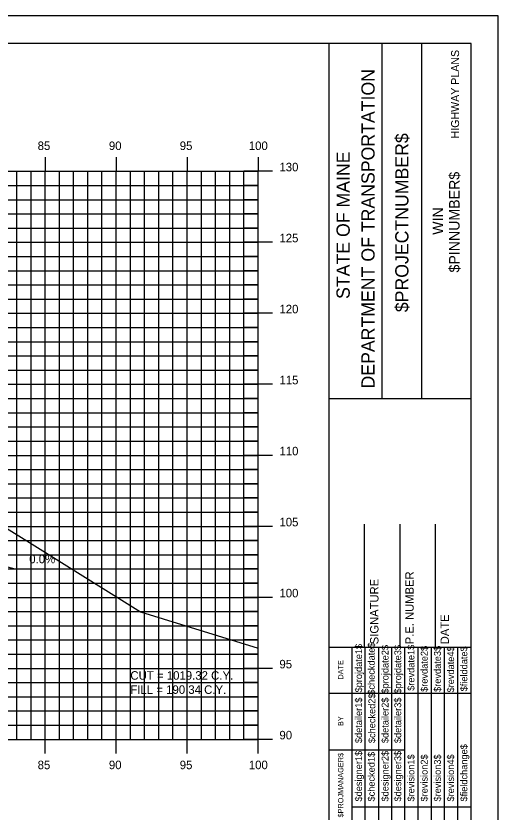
# Model space of a CAD drawing. Extents: x 850598 to 870284, y 366541 to 366651.
# Drawn here: x 852729.6 to 852763.6, y 366595.1 to 366651.2 of the extents above; entities that cross this region are included whole.
import ezdxf

# ---------------------------------------------------------------- set-up
doc = ezdxf.new("R2010")
doc.units = 0
for name, color, linetype in [('ANNOTATION', 7, 'Continuous'), ('BORDER', 7, 'Continuous'), ('D_Roadway_Centerline', 7, 'Continuous'), ('D_Text_Standard', 7, 'Continuous'), ('H_V ANNOTATION', 7, 'Continuous'), ('HIGHWAY_TITLE', 7, 'Continuous'), ('MAJOR', 7, 'Continuous'), ('MINOR', 7, 'Continuous'), ('PLOT BOUNDARY', 7, 'Continuous'), ('S_Roadway_Centerline', 7, 'Continuous')]:
    doc.layers.add(name, color=color, linetype=linetype)

msp = doc.modelspace()

# ---------------------------------------------------------------- linework, layer by layer
at = {"layer": 'BORDER'}
for p, q in [((852761.706, 366649.225), (852601.706, 366649.225)), ((852751.706, 366544.225), (852751.706, 366649.225)), ((852755.435, 366624.222), (852755.435, 366649.222)), ((852758.23, 366624.222), (852758.23, 366649.222)), ((852761.706, 366544.225), (852761.706, 366649.225)), ((852751.707, 366624.219), (852761.706, 366624.219)), ((852754.206, 366606.728), (852754.206, 366615.376)), ((852756.706, 366606.728), (852756.706, 366615.376)), ((852759.206, 366606.728), (852759.206, 366615.376)), ((852751.706, 366606.728), (852761.706, 366606.728))]:
    msp.add_line(p, q, dxfattribs=at)
for points in [[(852753.321, 366603.478), (852753.321, 366606.728)], [(852754.253, 366589.231), (852754.253, 366606.728)], [(852755.185, 366606.728), (852755.185, 366589.231)], [(852756.117, 366589.231), (852756.117, 366606.728)], [(852757.049, 366589.231), (852757.049, 366606.728)], [(852757.98, 366589.231), (852757.98, 366606.728)], [(852758.912, 366589.231), (852758.912, 366606.728)], [(852759.844, 366589.231), (852759.844, 366606.728)], [(852760.775, 366589.231), (852760.775, 366606.728)], [(852753.322, 366589.231), (852753.322, 366606.022)], [(852751.706, 366603.478), (852761.706, 366603.478)], [(852751.706, 366599.478), (852753.322, 366599.478)], [(852753.321, 366599.478), (852757.048, 366599.478)], [(852753.321, 366595.478), (852761.706, 366595.478)]]:
    msp.add_lwpolyline(points, dxfattribs=at)
at = {"layer": 'D_Roadway_Centerline'}
msp.add_lwpolyline([(852615.369, 366625.155), (852621.706, 366627.268), (852625.508, 366628.535), (852631.706, 366630.601), (852635.706, 366630.841), (852646.706, 366631.171), (852657.706, 366630.841), (852661.706, 366630.601), (852663.706, 366630.481), (852669.706, 366628.481), (852707.479, 366618.225), (852719.715, 366614.903), (852729.577, 366612.225), (852733.577, 366612.225)], dxfattribs=at)
at = {"layer": 'MAJOR'}
for p, q in [((852731.706, 366641.227), (852731.706, 366640.225)), ((852731.706, 366641.227), (852731.706, 366640.225)), ((852736.706, 366641.227), (852736.706, 366640.225)), ((852736.706, 366641.227), (852736.706, 366640.225)), ((852741.706, 366641.227), (852741.706, 366640.225)), ((852741.706, 366641.227), (852741.706, 366640.225)), ((852746.706, 366641.227), (852746.706, 366640.225)), ((852746.706, 366641.227), (852746.706, 366640.225)), ((852606.706, 366640.225), (852746.706, 366640.225)), ((852606.706, 366640.225), (852746.706, 366640.225)), ((852606.706, 366640.225), (852746.706, 366640.225)), ((852606.706, 366640.225), (852746.706, 366640.225)), ((852731.706, 366600.225), (852731.706, 366640.225)), ((852731.706, 366600.225), (852731.706, 366640.225)), ((852736.706, 366600.225), (852736.706, 366640.225)), ((852736.706, 366600.225), (852736.706, 366640.225)), ((852741.706, 366600.225), (852741.706, 366640.225)), ((852741.706, 366600.225), (852741.706, 366640.225)), ((852747.708, 366640.225), (852745.704, 366640.225)), ((852747.708, 366640.225), (852745.704, 366640.225)), ((852746.706, 366600.225), (852746.706, 366640.225)), ((852746.706, 366600.225), (852746.706, 366640.225)), ((852746.706, 366600.225), (852746.706, 366640.225)), ((852746.706, 366600.225), (852746.706, 366640.225)), ((852606.706, 366635.225), (852746.706, 366635.225)), ((852606.706, 366635.225), (852746.706, 366635.225)), ((852747.708, 366635.225), (852745.704, 366635.225)), ((852747.708, 366635.225), (852745.704, 366635.225)), ((852606.706, 366630.225), (852746.706, 366630.225)), ((852606.706, 366630.225), (852746.706, 366630.225)), ((852747.708, 366630.225), (852745.704, 366630.225)), ((852747.708, 366630.225), (852745.704, 366630.225)), ((852606.706, 366625.225), (852746.706, 366625.225)), ((852606.706, 366625.225), (852746.706, 366625.225)), ((852747.708, 366625.225), (852745.704, 366625.225)), ((852747.708, 366625.225), (852745.704, 366625.225)), ((852606.706, 366620.225), (852746.706, 366620.225)), ((852606.706, 366620.225), (852746.706, 366620.225)), ((852747.708, 366620.225), (852745.704, 366620.225)), ((852747.708, 366620.225), (852745.704, 366620.225)), ((852606.706, 366615.225), (852746.706, 366615.225)), ((852606.706, 366615.225), (852746.706, 366615.225)), ((852747.708, 366615.225), (852745.704, 366615.225)), ((852747.708, 366615.225), (852745.704, 366615.225)), ((852606.706, 366610.225), (852746.706, 366610.225)), ((852606.706, 366610.225), (852746.706, 366610.225)), ((852747.708, 366610.225), (852745.704, 366610.225)), ((852747.708, 366610.225), (852745.704, 366610.225)), ((852606.706, 366605.225), (852746.706, 366605.225)), ((852606.706, 366605.225), (852746.706, 366605.225)), ((852747.708, 366605.225), (852745.704, 366605.225)), ((852747.708, 366605.225), (852745.704, 366605.225)), ((852606.706, 366600.225), (852746.706, 366600.225)), ((852606.706, 366600.225), (852746.706, 366600.225)), ((852606.706, 366600.225), (852746.706, 366600.225)), ((852606.706, 366600.225), (852746.706, 366600.225)), ((852731.706, 366599.223), (852731.706, 366600.225)), ((852731.706, 366599.223), (852731.706, 366600.225)), ((852736.706, 366599.223), (852736.706, 366600.225)), ((852736.706, 366599.223), (852736.706, 366600.225)), ((852741.706, 366599.223), (852741.706, 366600.225)), ((852741.706, 366599.223), (852741.706, 366600.225)), ((852747.708, 366600.225), (852745.704, 366600.225)), ((852747.708, 366600.225), (852745.704, 366600.225)), ((852746.706, 366599.223), (852746.706, 366600.225)), ((852746.706, 366599.223), (852746.706, 366600.225))]:
    msp.add_line(p, q, dxfattribs=at)
at = {"layer": 'MINOR'}
for p, q in [((852729.706, 366600.225), (852729.706, 366640.225)), ((852729.706, 366600.225), (852729.706, 366640.225)), ((852730.706, 366600.225), (852730.706, 366640.225)), ((852730.706, 366600.225), (852730.706, 366640.225)), ((852732.706, 366600.225), (852732.706, 366640.225)), ((852732.706, 366600.225), (852732.706, 366640.225)), ((852733.706, 366600.225), (852733.706, 366640.225)), ((852733.706, 366600.225), (852733.706, 366640.225)), ((852734.706, 366600.225), (852734.706, 366640.225)), ((852734.706, 366600.225), (852734.706, 366640.225)), ((852735.706, 366600.225), (852735.706, 366640.225)), ((852735.706, 366600.225), (852735.706, 366640.225)), ((852737.706, 366600.225), (852737.706, 366640.225)), ((852737.706, 366600.225), (852737.706, 366640.225)), ((852738.706, 366600.225), (852738.706, 366640.225)), ((852738.706, 366600.225), (852738.706, 366640.225)), ((852739.706, 366600.225), (852739.706, 366640.225)), ((852739.706, 366600.225), (852739.706, 366640.225)), ((852740.706, 366600.225), (852740.706, 366640.225)), ((852740.706, 366600.225), (852740.706, 366640.225)), ((852742.706, 366600.225), (852742.706, 366640.225)), ((852742.706, 366600.225), (852742.706, 366640.225)), ((852743.706, 366600.225), (852743.706, 366640.225)), ((852743.706, 366600.225), (852743.706, 366640.225)), ((852744.706, 366600.225), (852744.706, 366640.225)), ((852744.706, 366600.225), (852744.706, 366640.225)), ((852745.706, 366600.225), (852745.706, 366640.225)), ((852745.706, 366600.225), (852745.706, 366640.225)), ((852606.706, 366639.225), (852746.706, 366639.225)), ((852606.706, 366639.225), (852746.706, 366639.225)), ((852746.706, 366639.225), (852745.704, 366639.225)), ((852746.706, 366639.225), (852745.704, 366639.225)), ((852606.706, 366638.225), (852746.706, 366638.225)), ((852606.706, 366638.225), (852746.706, 366638.225)), ((852746.706, 366638.225), (852745.704, 366638.225)), ((852746.706, 366638.225), (852745.704, 366638.225)), ((852606.706, 366637.225), (852746.706, 366637.225)), ((852606.706, 366637.225), (852746.706, 366637.225)), ((852746.706, 366637.225), (852745.704, 366637.225)), ((852746.706, 366637.225), (852745.704, 366637.225)), ((852606.706, 366636.225), (852746.706, 366636.225)), ((852606.706, 366636.225), (852746.706, 366636.225)), ((852746.706, 366636.225), (852745.704, 366636.225)), ((852746.706, 366636.225), (852745.704, 366636.225)), ((852606.706, 366634.225), (852746.706, 366634.225)), ((852606.706, 366634.225), (852746.706, 366634.225)), ((852746.706, 366634.225), (852745.704, 366634.225)), ((852746.706, 366634.225), (852745.704, 366634.225)), ((852606.706, 366633.225), (852746.706, 366633.225)), ((852606.706, 366633.225), (852746.706, 366633.225)), ((852746.706, 366633.225), (852745.704, 366633.225)), ((852746.706, 366633.225), (852745.704, 366633.225)), ((852606.706, 366632.225), (852746.706, 366632.225)), ((852606.706, 366632.225), (852746.706, 366632.225)), ((852746.706, 366632.225), (852745.704, 366632.225)), ((852746.706, 366632.225), (852745.704, 366632.225)), ((852606.706, 366631.225), (852746.706, 366631.225)), ((852606.706, 366631.225), (852746.706, 366631.225)), ((852746.706, 366631.225), (852745.704, 366631.225)), ((852746.706, 366631.225), (852745.704, 366631.225)), ((852606.706, 366629.225), (852746.706, 366629.225)), ((852606.706, 366629.225), (852746.706, 366629.225)), ((852746.706, 366629.225), (852745.704, 366629.225)), ((852746.706, 366629.225), (852745.704, 366629.225)), ((852606.706, 366628.225), (852746.706, 366628.225)), ((852606.706, 366628.225), (852746.706, 366628.225)), ((852746.706, 366628.225), (852745.704, 366628.225)), ((852746.706, 366628.225), (852745.704, 366628.225)), ((852606.706, 366627.225), (852746.706, 366627.225)), ((852606.706, 366627.225), (852746.706, 366627.225)), ((852746.706, 366627.225), (852745.704, 366627.225)), ((852746.706, 366627.225), (852745.704, 366627.225)), ((852606.706, 366626.225), (852746.706, 366626.225)), ((852606.706, 366626.225), (852746.706, 366626.225)), ((852746.706, 366626.225), (852745.704, 366626.225)), ((852746.706, 366626.225), (852745.704, 366626.225)), ((852606.706, 366624.225), (852746.706, 366624.225)), ((852606.706, 366624.225), (852746.706, 366624.225)), ((852746.706, 366624.225), (852745.704, 366624.225)), ((852746.706, 366624.225), (852745.704, 366624.225)), ((852606.706, 366623.225), (852746.706, 366623.225)), ((852606.706, 366623.225), (852746.706, 366623.225)), ((852746.706, 366623.225), (852745.704, 366623.225)), ((852746.706, 366623.225), (852745.704, 366623.225)), ((852606.706, 366622.225), (852746.706, 366622.225)), ((852606.706, 366622.225), (852746.706, 366622.225)), ((852746.706, 366622.225), (852745.704, 366622.225)), ((852746.706, 366622.225), (852745.704, 366622.225)), ((852606.706, 366621.225), (852746.706, 366621.225)), ((852606.706, 366621.225), (852746.706, 366621.225)), ((852746.706, 366621.225), (852745.704, 366621.225)), ((852746.706, 366621.225), (852745.704, 366621.225)), ((852606.706, 366619.225), (852746.706, 366619.225)), ((852606.706, 366619.225), (852746.706, 366619.225)), ((852746.706, 366619.225), (852745.704, 366619.225)), ((852746.706, 366619.225), (852745.704, 366619.225)), ((852606.706, 366618.225), (852746.706, 366618.225)), ((852606.706, 366618.225), (852746.706, 366618.225)), ((852746.706, 366618.225), (852745.704, 366618.225)), ((852746.706, 366618.225), (852745.704, 366618.225)), ((852606.706, 366617.225), (852746.706, 366617.225)), ((852606.706, 366617.225), (852746.706, 366617.225)), ((852746.706, 366617.225), (852745.704, 366617.225)), ((852746.706, 366617.225), (852745.704, 366617.225)), ((852606.706, 366616.225), (852746.706, 366616.225)), ((852606.706, 366616.225), (852746.706, 366616.225)), ((852746.706, 366616.225), (852745.704, 366616.225)), ((852746.706, 366616.225), (852745.704, 366616.225)), ((852606.706, 366614.225), (852746.706, 366614.225)), ((852606.706, 366614.225), (852746.706, 366614.225)), ((852746.706, 366614.225), (852745.704, 366614.225)), ((852746.706, 366614.225), (852745.704, 366614.225)), ((852606.706, 366613.225), (852746.706, 366613.225)), ((852606.706, 366613.225), (852746.706, 366613.225)), ((852746.706, 366613.225), (852745.704, 366613.225)), ((852746.706, 366613.225), (852745.704, 366613.225)), ((852606.706, 366612.225), (852746.706, 366612.225)), ((852606.706, 366612.225), (852746.706, 366612.225)), ((852746.706, 366612.225), (852745.704, 366612.225)), ((852746.706, 366612.225), (852745.704, 366612.225)), ((852606.706, 366611.225), (852746.706, 366611.225)), ((852606.706, 366611.225), (852746.706, 366611.225)), ((852746.706, 366611.225), (852745.704, 366611.225)), ((852746.706, 366611.225), (852745.704, 366611.225)), ((852606.706, 366609.225), (852746.706, 366609.225)), ((852606.706, 366609.225), (852746.706, 366609.225)), ((852746.706, 366609.225), (852745.704, 366609.225)), ((852746.706, 366609.225), (852745.704, 366609.225)), ((852606.706, 366608.225), (852746.706, 366608.225)), ((852606.706, 366608.225), (852746.706, 366608.225)), ((852746.706, 366608.225), (852745.704, 366608.225)), ((852746.706, 366608.225), (852745.704, 366608.225)), ((852606.706, 366607.225), (852746.706, 366607.225)), ((852606.706, 366607.225), (852746.706, 366607.225)), ((852746.706, 366607.225), (852745.704, 366607.225)), ((852746.706, 366607.225), (852745.704, 366607.225)), ((852606.706, 366606.225), (852746.706, 366606.225)), ((852606.706, 366606.225), (852746.706, 366606.225)), ((852746.706, 366606.225), (852745.704, 366606.225)), ((852746.706, 366606.225), (852745.704, 366606.225)), ((852606.706, 366604.225), (852746.706, 366604.225)), ((852606.706, 366604.225), (852746.706, 366604.225)), ((852746.706, 366604.225), (852745.704, 366604.225)), ((852746.706, 366604.225), (852745.704, 366604.225)), ((852606.706, 366603.225), (852746.706, 366603.225)), ((852606.706, 366603.225), (852746.706, 366603.225)), ((852746.706, 366603.225), (852745.704, 366603.225)), ((852746.706, 366603.225), (852745.704, 366603.225)), ((852606.706, 366602.225), (852746.706, 366602.225)), ((852606.706, 366602.225), (852746.706, 366602.225)), ((852746.706, 366602.225), (852745.704, 366602.225)), ((852746.706, 366602.225), (852745.704, 366602.225)), ((852606.706, 366601.225), (852746.706, 366601.225)), ((852606.706, 366601.225), (852746.706, 366601.225)), ((852746.706, 366601.225), (852745.704, 366601.225)), ((852746.706, 366601.225), (852745.704, 366601.225))]:
    msp.add_line(p, q, dxfattribs=at)
at = {"layer": 'PLOT BOUNDARY'}
msp.add_lwpolyline([(852593.613, 366541.166), (852763.613, 366541.166), (852763.613, 366651.166), (852593.613, 366651.166)], close=True, dxfattribs=at)
at = {"layer": 'S_Roadway_Centerline'}
msp.add_lwpolyline([(852606.706, 366625.206), (852620.887, 366625.123), (852642.755, 366626.386), (852661.236, 366627.532), (852665.99, 366628.004), (852672.98, 366628.837), (852674.741, 366629.191), (852675.891, 366629.417), (852681.7, 366629.764), (852690.651, 366630.309), (852696.889, 366630.379), (852706.533, 366630.488), (852708.111, 366630.191), (852709.858, 366629.909), (852714.974, 366626.075), (852726.889, 366616.391), (852738.412, 366609.214), (852746.706, 366606.654)], dxfattribs=at)

# ---------------------------------------------------------------- texts
at = {"layer": 'ANNOTATION'}
msp.add_text('0.0%', height=0.6, dxfattribs=at).set_placement((852730.582, 366612.625))
at = {"layer": 'BORDER'}
for s, height, p in [('DEPARTMENT OF TRANSPORTATION', 0.93176, (852754.913, 366624.931)), ('$PROJECTNUMBER$', 0.93176, (852757.298, 366630.304)), ('STATE OF MAINE', 0.93176, (852753.161, 366631.237)), ('$PINNUMBER$', 0.74527, (852760.902, 366633.1)), ('WIN', 0.7453, (852759.743, 366635.755)), ('SIGNATURE', 0.5906, (852755.186, 366606.92)), ('P.E. NUMBER', 0.59055, (852757.667, 366606.92)), ('DATE', 0.5906, (852760.147, 366606.92)), ('$checkdate$', 0.48455, (852754.923, 366603.371)), ('$projdate1$', 0.48455, (852754.029, 366603.529)), ('$projdate2$', 0.48455, (852755.892, 366603.45)), ('$projdate3$', 0.48455, (852756.787, 366603.45)), ('$revdate1$', 0.4845, (852757.718, 366603.647)), ('$revdate2$', 0.4845, (852758.65, 366603.568)), ('$revdate3$', 0.4845, (852759.582, 366603.568)), ('$revdate4$', 0.4845, (852760.513, 366603.529)), ('$fielddate$', 0.48455, (852761.445, 366603.607)), ('DATE', 0.3714, (852752.71, 366604.434)), ('$detailer1$', 0.48455, (852754.029, 366599.963)), ('$checked2$', 0.4845, (852754.961, 366599.963)), ('$detailer2$', 0.48455, (852755.892, 366599.963)), ('$detailer3$', 0.48455, (852756.787, 366599.963)), ('BY', 0.3714, (852752.71, 366601.163)), ('$fieldchange$', 0.48455, (852761.445, 366595.851)), ('$designer1$', 0.48455, (852754.029, 366595.851)), ('$checked1$', 0.4845, (852754.923, 366595.851)), ('$designer2$', 0.48455, (852755.892, 366595.851)), ('$designer3$', 0.48455, (852756.787, 366595.851)), ('$revision1$', 0.48455, (852757.718, 366595.851)), ('$revision2$', 0.48455, (852758.65, 366595.851)), ('$revision3$', 0.48455, (852759.582, 366595.851)), ('$revision4$', 0.48455, (852760.513, 366595.851)), ('$PROJMANAGER$', 0.37275, (852752.71, 366594.723))]:
    msp.add_text(s, height=height, rotation=90, dxfattribs=at).set_placement(p)
at = {"layer": 'D_Text_Standard'}
for s, p in [('CUT = 1019.32 C.Y.', (852737.706, 366604.425)), ('FILL = 190.34 C.Y.', (852737.706, 366603.429))]:
    msp.add_text(s, height=0.6, dxfattribs=at).set_placement(p)
at = {"layer": 'H_V ANNOTATION'}
for s, p in [('85', (852731.173, 366641.725)), ('90', (852736.192, 366641.725)), ('95', (852741.184, 366641.725)), ('100', (852746.048, 366641.725)), ('130', (852748.206, 366640.225)), ('125', (852748.206, 366635.225)), ('120', (852748.206, 366630.225)), ('115', (852748.206, 366625.225)), ('110', (852748.206, 366620.225)), ('105', (852748.206, 366615.225)), ('100', (852748.206, 366610.225)), ('95', (852748.206, 366605.225)), ('90', (852748.206, 366600.225)), ('85', (852731.173, 366598.125)), ('90', (852736.192, 366598.125)), ('95', (852741.184, 366598.125)), ('100', (852746.048, 366598.125))]:
    msp.add_text(s, height=0.6, dxfattribs=at).set_placement(p)
at = {"layer": 'HIGHWAY_TITLE'}
msp.add_text('HIGHWAY PLANS', height=0.55901, rotation=90, dxfattribs=at).set_placement((852760.864, 366642.541))

doc.saveas('drawing.dxf')
